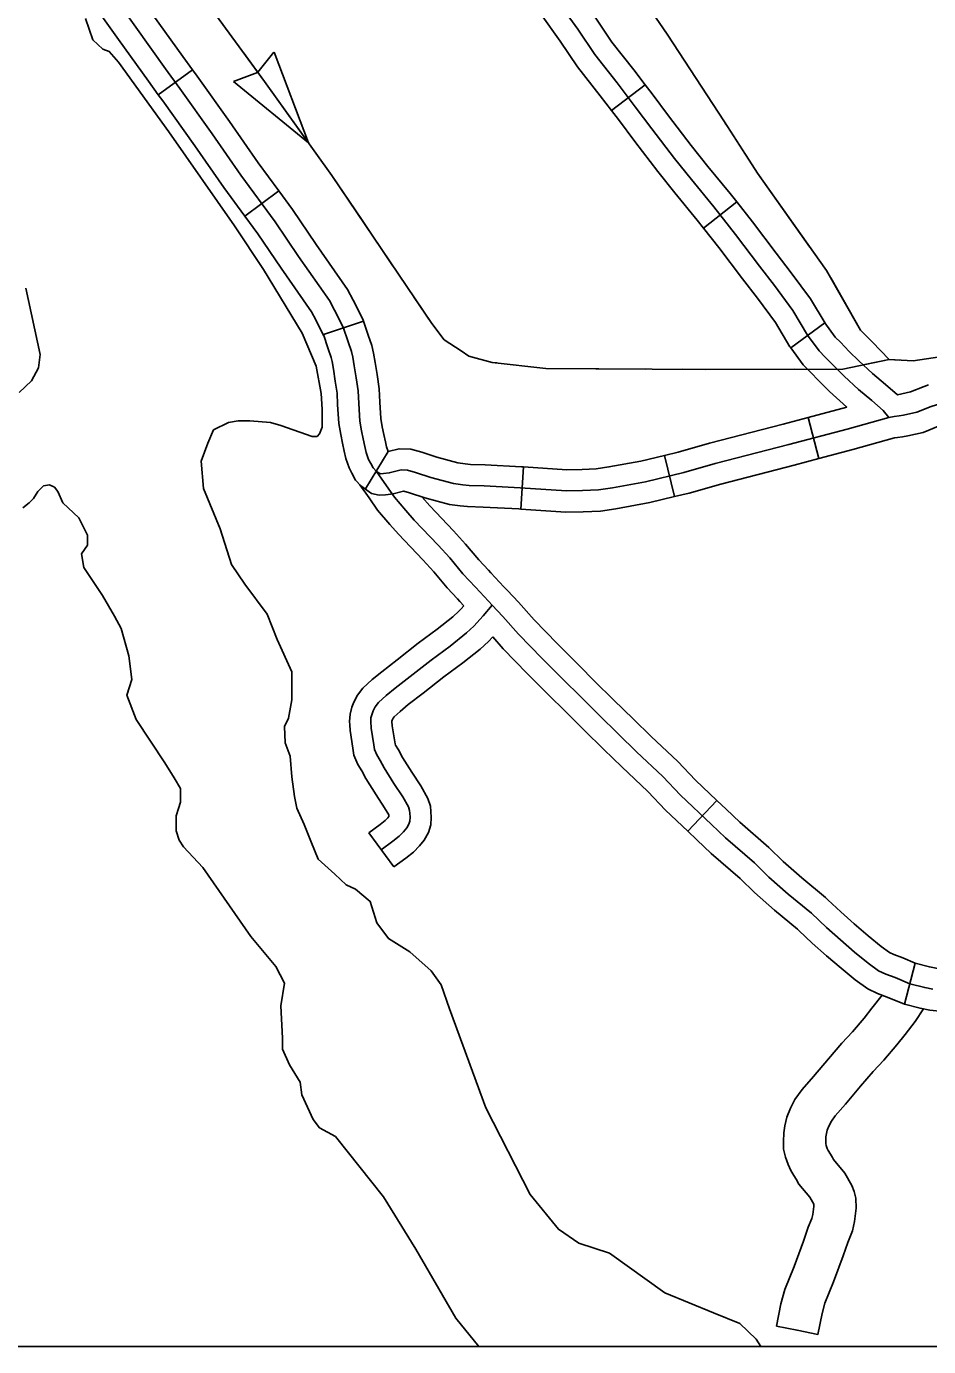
# Model space of a CAD drawing. Extents: x -117616 to 64730, y 54117 to 789866.
# Drawn here: x 63234 to 63297.9, y 54389.3 to 54482.9 of the extents above; entities that cross this region are included whole.
import ezdxf

# ---------------------------------------------------------------- set-up
doc = ezdxf.new("R2010")
doc.units = 0
for name, color, linetype in [('32', 7, 'Continuous'), ('35', 7, 'Continuous'), ('43', 7, 'Continuous'), ('45', 7, 'Continuous'), ('46', 7, 'Continuous'), ('47', 7, 'Continuous'), ('R_No Plot', 7, 'Continuous')]:
    doc.layers.add(name, color=color, linetype=linetype)

msp = doc.modelspace()

# ---------------------------------------------------------------- linework, layer by layer
at = {"layer": '32'}
for p, q in [((63245.744, 54479.816), (63243.326, 54478.04)), ((63275.47, 54476.918), (63277.848, 54478.746)), ((63251.874, 54471.221), (63249.459, 54469.441)), ((63281.988, 54468.586), (63284.342, 54470.446)), ((63257.875, 54461.991), (63255.029, 54461.043)), ((63288.167, 54460.106), (63290.59, 54461.875)), ((63290.171, 54452.261), (63289.402, 54455.161)), ((63258.006, 54450.095), (63259.628, 54452.757)), ((63279.925, 54449.561), (63279.227, 54452.479)), ((63269.025, 54448.67), (63269.223, 54451.663))]:
    msp.add_line(p, q, dxfattribs=at)
for points in [[(63245.744, 54479.816), (63245.054, 54480.755), (63242.946, 54483.696), (63240.234, 54487.527), (63239.627, 54488.387)], [(63271.591, 54487.229), (63272.888, 54485.504), (63274.295, 54483.547), (63275.488, 54481.777), (63277.037, 54479.801), (63277.848, 54478.746)], [(63243.326, 54478.04), (63242.626, 54478.994), (63240.502, 54481.956), (63237.783, 54485.796), (63237.175, 54486.66)], [(63247.139, 54475.272), (63244.856, 54478.49), (63243.84, 54479.875), (63241.724, 54482.826), (63239.008, 54486.661)], [(63269.194, 54485.425), (63270.471, 54483.727), (63271.832, 54481.833), (63273.061, 54480.011), (63274.668, 54477.961), (63275.47, 54476.918)], [(63271.68, 54484.616), (63273.063, 54482.69), (63274.274, 54480.894), (63275.853, 54478.881), (63277.15, 54477.193), (63278.317, 54475.635), (63279.939, 54473.515), (63281.128, 54472.022), (63282.707, 54470.096), (63284.263, 54468.127), (63285.95, 54465.898), (63287.009, 54464.513), (63288.328, 54462.738), (63289.366, 54461.007), (63290.188, 54459.882), (63290.62, 54459.449), (63291.247, 54458.8), (63291.961, 54458.086), (63292.977, 54457.155), (63293.928, 54456.355), (63294.728, 54455.662), (63295.132, 54455.162)], [(63251.874, 54471.221), (63250.407, 54473.212), (63248.366, 54476.135), (63246.073, 54479.368), (63245.744, 54479.816)], [(63277.848, 54478.746), (63278.345, 54478.1), (63279.513, 54476.541), (63281.122, 54474.438), (63282.295, 54472.964), (63283.875, 54471.036), (63284.342, 54470.446)], [(63249.459, 54469.441), (63247.97, 54471.463), (63245.912, 54474.409), (63243.64, 54477.613), (63243.326, 54478.04)], [(63275.47, 54476.918), (63275.955, 54476.287), (63277.121, 54474.73), (63278.757, 54472.592), (63279.961, 54471.079), (63281.538, 54469.155), (63281.988, 54468.586)], [(63258.788, 54451.34), (63258.552, 54451.593), (63258.386, 54451.91), (63258.236, 54452.194), (63258.069, 54452.677), (63257.969, 54453.111), (63257.852, 54453.644), (63257.736, 54454.228), (63257.619, 54454.912), (63257.536, 54456.162), (63257.503, 54457.046), (63257.353, 54457.963), (63257.219, 54458.814), (63257.119, 54459.431), (63257.019, 54459.831), (63256.786, 54460.515), (63256.436, 54461.565), (63255.82, 54462.782), (63255.453, 54463.449), (63253.27, 54466.584), (63251.621, 54469.036), (63249.188, 54472.337), (63247.139, 54475.272)], [(63257.875, 54461.991), (63257.824, 54462.144), (63257.146, 54463.483), (63256.73, 54464.241), (63254.508, 54467.432), (63252.848, 54469.9), (63251.874, 54471.221)], [(63284.342, 54470.446), (63285.45, 54469.044), (63287.144, 54466.806), (63288.207, 54465.416), (63289.577, 54463.573), (63290.618, 54461.837), (63290.59, 54461.874)], [(63255.048, 54460.986), (63254.493, 54462.082), (63254.177, 54462.657), (63252.033, 54465.737), (63250.394, 54468.172), (63249.459, 54469.441)], [(63281.988, 54468.586), (63283.077, 54467.209), (63284.756, 54464.989), (63285.812, 54463.61), (63287.08, 54461.903), (63288.114, 54460.178), (63288.167, 54460.106)], [(63309.98, 54468.421), (63309.962, 54467.437), (63309.944, 54465.866), (63309.805, 54463.999), (63309.613, 54462.533), (63309.404, 54461.52), (63308.828, 54459.548), (63308.409, 54458.466), (63308.008, 54457.523), (63307.729, 54457.226), (63307.45, 54457), (63307.131, 54456.875), (63306.041, 54456.875), (63304.061, 54456.904), (63302.799, 54456.875), (63301.795, 54456.818), (63300.733, 54456.646), (63299.114, 54456.259), (63298.131, 54455.952), (63297.115, 54455.537), (63296.166, 54455.337), (63295.859, 54455.276), (63295.506, 54455.23), (63295.132, 54455.162)], [(63259.628, 54452.757), (63259.513, 54453.091), (63259.433, 54453.44), (63259.321, 54453.952), (63259.211, 54454.501), (63259.111, 54455.088), (63259.034, 54456.241), (63258.998, 54457.196), (63258.834, 54458.2), (63258.701, 54459.05), (63258.59, 54459.733), (63258.459, 54460.256), (63258.207, 54460.994), (63257.875, 54461.991)], [(63290.59, 54461.875), (63291.331, 54460.86), (63291.69, 54460.5), (63292.317, 54459.851), (63292.998, 54459.17), (63293.967, 54458.283), (63294.902, 54457.496), (63295.731, 54456.778)], [(63257.689, 54450.319), (63257.318, 54450.718), (63257.059, 54451.211), (63256.855, 54451.595), (63256.625, 54452.263), (63256.505, 54452.782), (63256.384, 54453.337), (63256.261, 54453.955), (63256.128, 54454.735), (63256.038, 54456.084), (63256.007, 54456.896), (63255.871, 54457.726), (63255.738, 54458.578), (63255.649, 54459.128), (63255.579, 54459.406), (63255.365, 54460.035), (63255.029, 54461.043)], [(63288.167, 54460.106), (63289.045, 54458.904), (63289.55, 54458.398), (63290.177, 54457.749), (63290.923, 54457.002), (63292.14, 54455.888)], [(63297.948, 54457.466), (63297.623, 54457.364), (63296.674, 54456.977), (63295.731, 54456.778)], [(63289.402, 54455.161), (63292.14, 54455.888)], [(63258.788, 54451.34), (63259.029, 54451.189), (63259.109, 54451.17), (63259.305, 54451.182), (63259.7, 54451.228), (63260.552, 54451.443), (63260.985, 54451.427), (63261.568, 54451.26), (63262.651, 54450.91), (63264.267, 54450.476), (63264.917, 54450.393), (63265.367, 54450.343), (63266.433, 54450.309), (63268.982, 54450.176), (63272.265, 54449.959), (63273.414, 54449.976), (63274.53, 54450.026), (63275.53, 54450.176), (63277.863, 54450.61), (63280.579, 54451.26), (63282.811, 54451.894), (63288.026, 54453.244), (63292.175, 54454.345), (63295.132, 54455.162)], [(63279.227, 54452.479), (63280.199, 54452.711), (63282.418, 54453.341), (63287.646, 54454.695), (63289.402, 54455.161)], [(63298.843, 54454.603), (63298.639, 54454.539), (63297.557, 54454.097), (63296.468, 54453.868), (63296.104, 54453.795), (63295.737, 54453.747), (63295.531, 54453.716)], [(63290.171, 54452.261), (63292.567, 54452.897), (63295.531, 54453.716)], [(63259.628, 54452.757), (63260.394, 54452.951), (63261.223, 54452.919), (63262.005, 54452.695), (63263.076, 54452.349), (63264.558, 54451.951), (63265.095, 54451.882), (63265.473, 54451.84), (63266.496, 54451.808), (63269.071, 54451.673), (63269.223, 54451.663)], [(63269.223, 54451.663), (63272.303, 54451.46), (63273.37, 54451.475), (63274.385, 54451.521), (63275.282, 54451.656), (63277.551, 54452.077), (63279.227, 54452.479)], [(63279.925, 54449.561), (63280.958, 54449.808), (63283.204, 54450.446), (63288.407, 54451.793), (63290.171, 54452.261)], [(63257.689, 54450.319), (63258.444, 54449.785), (63258.98, 54449.66), (63259.437, 54449.687), (63259.973, 54449.75), (63260.709, 54449.936), (63260.746, 54449.935), (63261.131, 54449.825), (63262.226, 54449.471), (63263.976, 54449.001), (63264.738, 54448.903), (63265.26, 54448.845), (63266.37, 54448.811), (63268.894, 54448.679), (63269.025, 54448.67)], [(63269.025, 54448.67), (63272.226, 54448.459), (63273.459, 54448.476), (63274.676, 54448.531), (63275.779, 54448.697), (63278.175, 54449.142), (63279.925, 54449.561)]]:
    msp.add_lwpolyline(points, dxfattribs=at)
at = {"layer": '35'}
for points in [[(63233.465, 54456.942), (63234.329, 54457.756), (63234.837, 54458.672), (63234.939, 54459.639), (63233.922, 54464.319)], [(63266.055, 54389.298), (63264.422, 54391.313), (63261.576, 54396.197), (63259.288, 54399.911), (63255.882, 54404.185), (63254.764, 54404.795), (63254.306, 54405.406), (63253.493, 54407.136), (63253.391, 54408.051), (63252.629, 54409.272), (63252.121, 54410.392), (63252.121, 54411.155), (63252.019, 54413.444), (63252.273, 54415.072), (63251.663, 54416.242), (63249.884, 54418.379), (63246.478, 54423.263), (63245.106, 54424.738), (63244.801, 54425.196), (63244.597, 54425.858), (63244.597, 54426.316), (63244.597, 54426.926), (63244.75, 54427.435), (63244.902, 54427.893), (63244.902, 54428.3), (63244.902, 54428.859), (63244.445, 54429.622), (63243.784, 54430.691), (63241.751, 54433.743), (63241.09, 54435.473), (63241.446, 54436.592), (63241.242, 54438.271), (63240.683, 54440.204), (63240.226, 54441.069), (63239.362, 54442.545), (63238.04, 54444.529), (63237.887, 54445.495), (63238.294, 54446.106), (63238.294, 54446.818), (63237.684, 54448.039), (63236.566, 54449.108), (63236.21, 54449.922), (63235.956, 54450.227), (63235.6, 54450.379), (63235.193, 54450.329), (63234.787, 54449.922), (63234.482, 54449.413), (63234.177, 54449.108), (63233.719, 54448.751)]]:
    msp.add_lwpolyline(points, dxfattribs=at)
at = {"layer": '43'}
for p, q in [((63251.529, 54481.059), (63250.38, 54479.64)), ((63253.966, 54474.634), (63251.541, 54481.055)), ((63248.655, 54478.97), (63250.361, 54479.625)), ((63253.966, 54474.634), (63248.655, 54478.982))]:
    msp.add_line(p, q, dxfattribs=at)
for points in [[(63273.927, 54490.343), (63279.404, 54482.336), (63283.465, 54476.116), (63285.804, 54472.482), (63290.712, 54465.59), (63293.11, 54461.364), (63293.944, 54460.529), (63295.143, 54459.277), (63296.863, 54459.173), (63302.222, 54459.988)], [(63244.695, 54487.442), (63250.849, 54478.973), (63255.629, 54472.319), (63262.717, 54461.816), (63263.596, 54460.662), (63264.805, 54459.892), (63265.354, 54459.507), (63267.003, 54459.067), (63270.794, 54458.627), (63282.112, 54458.572), (63291.862, 54458.58), (63295.143, 54459.277)], [(63279.238, 54482.579), (63279.404, 54482.336), (63281.408, 54479.266)], [(63249.334, 54481.058), (63250.849, 54478.973), (63253.966, 54474.634)], [(63281.408, 54479.266), (63283.465, 54476.116), (63283.572, 54475.95)], [(63285.001, 54473.73), (63285.804, 54472.482), (63289.537, 54467.239)], [(63255.507, 54472.49), (63255.629, 54472.319), (63257.727, 54469.211)], [(63257.727, 54469.211), (63259.942, 54465.929)], [(63291.015, 54465.055), (63293.11, 54461.364), (63293.944, 54460.529), (63295.143, 54459.277), (63295.904, 54459.231)], [(63261.419, 54463.74), (63262.717, 54461.816), (63263.596, 54460.662), (63264.805, 54459.892), (63265.354, 54459.507), (63267.003, 54459.067), (63267.338, 54459.028)], [(63269.96, 54458.724), (63270.794, 54458.627), (63277.875, 54458.592)], [(63293.307, 54458.887), (63295.143, 54459.277)], [(63280.515, 54458.58), (63282.112, 54458.572), (63288.435, 54458.577)]]:
    msp.add_lwpolyline(points, dxfattribs=at)
at = {"layer": '45'}
for p, q in [((63280.878, 54425.837), (63282.937, 54428.019)), ((63260.023, 54423.306), (63258.254, 54425.729)), ((63296.242, 54413.57), (63296.988, 54416.476))]:
    msp.add_line(p, q, dxfattribs=at)
for points in [[(63258.788, 54451.34), (63259.507, 54450.323), (63260.063, 54449.518), (63260.887, 54448.559), (63261.462, 54447.887), (63263.167, 54446.103), (63263.992, 54445.202), (63264.931, 54444.089), (63265.812, 54443.13), (63266.732, 54442.133), (63266.989, 54441.869)], [(63257.621, 54450.392), (63258.277, 54449.464), (63258.873, 54448.6), (63259.748, 54447.582), (63260.349, 54446.88), (63262.072, 54445.079), (63262.864, 54444.212), (63263.805, 54443.098), (63264.531, 54442.307)], [(63262.037, 54449.521), (63262.574, 54448.894), (63264.263, 54447.128), (63265.119, 54446.192), (63266.056, 54445.081), (63266.74, 54444.338)], [(63266.74, 54444.338), (63266.916, 54444.146), (63267.821, 54443.164), (63268.081, 54442.897)], [(63268.081, 54442.897), (63268.869, 54442.061), (63269.971, 54440.811), (63271.604, 54439.137), (63272.949, 54437.8), (63274.479, 54436.269), (63275.398, 54435.358)], [(63259.138, 54424.518), (63259.959, 54425.117), (63260.413, 54425.475), (63260.722, 54425.794), (63260.944, 54426.064), (63261.098, 54426.325), (63261.156, 54426.538), (63261.176, 54426.818), (63261.156, 54427.117), (63261.137, 54427.311), (63261.06, 54427.562), (63260.654, 54428.277), (63260.036, 54429.214), (63259.341, 54430.316), (63259.061, 54430.848), (63258.81, 54431.254), (63258.656, 54431.63), (63258.607, 54431.949), (63258.424, 54433.138), (63258.385, 54433.611), (63258.405, 54433.882), (63258.482, 54434.162), (63258.559, 54434.365), (63258.714, 54434.655), (63258.945, 54434.955), (63259.488, 54435.452), (63260.11, 54435.975), (63261.184, 54436.81), (63262.668, 54437.97), (63264.011, 54438.96), (63265.17, 54439.894), (63265.695, 54440.358), (63266.372, 54441.096), (63266.989, 54441.869)], [(63264.531, 54442.307), (63264.709, 54442.114), (63264.99, 54441.809)], [(63266.989, 54441.869), (63267.76, 54441.05), (63268.871, 54439.791), (63270.538, 54438.081), (63271.89, 54436.738), (63273.421, 54435.207), (63274.563, 54434.074), (63275.968, 54432.71), (63277.236, 54431.472), (63279.102, 54429.709), (63280.349, 54428.398), (63282.551, 54426.321), (63283.546, 54425.366), (63285.601, 54423.583), (63286.618, 54422.586), (63287.991, 54421.38), (63289.636, 54420.016), (63290.706, 54419.009), (63291.691, 54418.128), (63292.697, 54417.267), (63293.662, 54416.481), (63294.406, 54415.946), (63294.909, 54415.704), (63295.569, 54415.463), (63296.615, 54415.023)], [(63256.9, 54433.367), (63256.881, 54433.604), (63256.919, 54434.137), (63257.055, 54434.629), (63257.191, 54434.987), (63257.449, 54435.472), (63257.837, 54435.974), (63258.498, 54436.579), (63259.166, 54437.142), (63260.262, 54437.993), (63261.761, 54439.165), (63263.095, 54440.148), (63264.203, 54441.041), (63264.643, 54441.429), (63264.792, 54441.592)], [(63264.792, 54441.592), (63264.99, 54441.809)], [(63259.89, 54433.611), (63259.89, 54433.619), (63259.89, 54433.627), (63259.909, 54433.695), (63259.927, 54433.743), (63259.978, 54433.838), (63260.053, 54433.935), (63260.478, 54434.324), (63261.053, 54434.809), (63262.106, 54435.627), (63263.576, 54436.775), (63264.927, 54437.772), (63266.138, 54438.747), (63266.748, 54439.286), (63267.037, 54439.602)], [(63267.037, 54439.602), (63267.771, 54438.771), (63269.472, 54437.025), (63270.831, 54435.676), (63272.362, 54434.144), (63273.286, 54433.228)], [(63275.398, 54435.358), (63275.614, 54435.144), (63277.014, 54433.785), (63278.275, 54432.554), (63280.161, 54430.772), (63281.408, 54429.461), (63282.937, 54428.019)], [(63260.023, 54423.306), (63260.866, 54423.922), (63261.42, 54424.359), (63261.842, 54424.794), (63262.176, 54425.201), (63262.492, 54425.735), (63262.643, 54426.286), (63262.679, 54426.815), (63262.652, 54427.24), (63262.615, 54427.609), (63262.445, 54428.159), (63261.934, 54429.061), (63261.297, 54430.028), (63260.641, 54431.067), (63260.364, 54431.593), (63260.151, 54431.937), (63260.112, 54432.033), (63260.09, 54432.176), (63259.915, 54433.314), (63259.89, 54433.611)], [(63258.254, 54425.73), (63259.052, 54426.312), (63259.406, 54426.591), (63259.602, 54426.793), (63259.669, 54426.875), (63259.662, 54426.987), (63259.374, 54427.493), (63258.776, 54428.401), (63258.041, 54429.565), (63257.758, 54430.103), (63257.469, 54430.57), (63257.199, 54431.228), (63257.125, 54431.723), (63256.933, 54432.962), (63256.9, 54433.367)], [(63273.286, 54433.228), (63273.513, 54433.003), (63274.921, 54431.635), (63276.197, 54430.39), (63278.043, 54428.647), (63279.29, 54427.335), (63280.878, 54425.837)], [(63282.937, 54428.019), (63283.584, 54427.408), (63284.558, 54426.475), (63286.618, 54424.686), (63287.638, 54423.686), (63288.965, 54422.521), (63290.63, 54421.14), (63290.801, 54420.98)], [(63280.878, 54425.837), (63281.517, 54425.234), (63282.535, 54424.258), (63284.583, 54422.48), (63285.597, 54421.486), (63287.017, 54420.239), (63288.643, 54418.891), (63288.744, 54418.796)], [(63290.801, 54420.98), (63291.72, 54420.114), (63292.678, 54419.257), (63293.659, 54418.419), (63294.574, 54417.672), (63295.174, 54417.241), (63295.492, 54417.088), (63296.118, 54416.859), (63296.988, 54416.476)], [(63288.744, 54418.796), (63289.691, 54417.904), (63290.704, 54416.998), (63291.736, 54416.116), (63292.749, 54415.289), (63293.638, 54414.65), (63294.326, 54414.32), (63295.021, 54414.066), (63296.242, 54413.57)], [(63296.988, 54416.476), (63298.005, 54416.214), (63298.474, 54416.122), (63299.301, 54416.044), (63301.197, 54415.8), (63303.273, 54415.517), (63304.735, 54415.157), (63307.395, 54414.221)], [(63296.615, 54415.023), (63297.674, 54414.751), (63298.258, 54414.636)], [(63296.242, 54413.57), (63297.343, 54413.287), (63298.042, 54413.15), (63298.967, 54413.062), (63300.803, 54412.826), (63302.71, 54412.566), (63303.876, 54412.279), (63306.399, 54411.391)]]:
    msp.add_lwpolyline(points, dxfattribs=at)
at = {"layer": '46'}
for points in [[(63294.648, 54414.203), (63293.915, 54413.281), (63293.379, 54412.582), (63292.546, 54411.619), (63291.79, 54410.811), (63290.841, 54409.709), (63289.776, 54408.435), (63288.972, 54407.52), (63288.472, 54406.817), (63288.161, 54406.192), (63287.889, 54405.564), (63287.752, 54404.952), (63287.68, 54404.463), (63287.653, 54403.837), (63287.67, 54403.296), (63287.805, 54402.721), (63287.984, 54402.199), (63288.185, 54401.78), (63288.394, 54401.425), (63288.547, 54401.162), (63288.754, 54400.822), (63289.516, 54399.884), (63289.8, 54399.384), (63289.802, 54399.38), (63289.809, 54399.239), (63289.729, 54398.666), (63289.671, 54398.376), (63289.419, 54397.755), (63289.065, 54396.766), (63288.403, 54394.966), (63287.752, 54393.337), (63287.474, 54392.339), (63287.155, 54390.753)], [(63297.594, 54413.238), (63297.005, 54412.347), (63296.28, 54411.434), (63295.705, 54410.686), (63294.777, 54409.613), (63294.023, 54408.806), (63293.128, 54407.768), (63292.054, 54406.482), (63291.328, 54405.656), (63291.052, 54405.268), (63290.882, 54404.927), (63290.755, 54404.632), (63290.704, 54404.405), (63290.671, 54404.18), (63290.655, 54403.82), (63290.659, 54403.69), (63290.692, 54403.552), (63290.765, 54403.339), (63290.836, 54403.191), (63290.984, 54402.938), (63291.124, 54402.697), (63291.211, 54402.555), (63292.001, 54401.583), (63292.492, 54400.72), (63292.67, 54400.304), (63292.784, 54399.822), (63292.819, 54399.103), (63292.688, 54398.165), (63292.558, 54397.511), (63292.223, 54396.684), (63291.885, 54395.743), (63291.205, 54393.892), (63290.598, 54392.374), (63290.394, 54391.64), (63290.096, 54390.162), (63288.626, 54390.457), (63287.155, 54390.753)]]:
    msp.add_lwpolyline(points, dxfattribs=at)
at = {"layer": '47'}
for points in [[(63238.152, 54483.445), (63238.679, 54481.923), (63239.38, 54481.279), (63239.848, 54481.103), (63240.492, 54480.342), (63244.06, 54475.424), (63248.74, 54468.75), (63250.787, 54465.647), (63253.536, 54461.14), (63254.531, 54458.798), (63254.882, 54456.866), (63254.94, 54455.753), (63254.94, 54454.758), (63254.94, 54454.466), (63254.765, 54453.997), (63254.589, 54453.822), (63254.238, 54453.822), (63252.015, 54454.583), (63251.281, 54454.809)], [(63251.281, 54454.809), (63249.814, 54454.93), (63248.995, 54454.93), (63248.293, 54454.813), (63247.241, 54454.286), (63246.831, 54453.349), (63246.363, 54452.061), (63246.539, 54450.129), (63247.708, 54447.26), (63248.527, 54444.743), (63249.463, 54443.338), (63251.043, 54441.23), (63251.745, 54439.416), (63252.798, 54437.132), (63252.798, 54436.02), (63252.798, 54435.142), (63252.564, 54433.854), (63252.271, 54433.268), (63252.33, 54432.098), (63252.681, 54431.161), (63252.798, 54429.697), (63252.973, 54428.292), (63253.149, 54427.473), (63253.675, 54426.302), (63254.143, 54425.131), (63254.669, 54423.843), (63255.839, 54422.789), (63256.658, 54422.028), (63257.302, 54421.735), (63258.355, 54420.857), (63258.823, 54419.335), (63259.642, 54418.223), (63261.162, 54417.286), (63262.683, 54415.939)], [(63262.683, 54415.939), (63263.385, 54414.944), (63263.97, 54413.246), (63266.544, 54406.221), (63269.703, 54400.074), (63271.692, 54397.615), (63273.154, 54396.62), (63275.318, 54395.917), (63279.238, 54393.107), (63282.689, 54391.702), (63284.561, 54390.941), (63285.731, 54389.829), (63286.049, 54389.298)]]:
    msp.add_lwpolyline(points, dxfattribs=at)
at = {"layer": 'R_No Plot'}
msp.add_lwpolyline([(62347.425, 55314.938), (63854.847, 55314.938), (63854.847, 54389.298), (62347.425, 54389.298)], close=True, dxfattribs=at)

doc.saveas('drawing.dxf')
